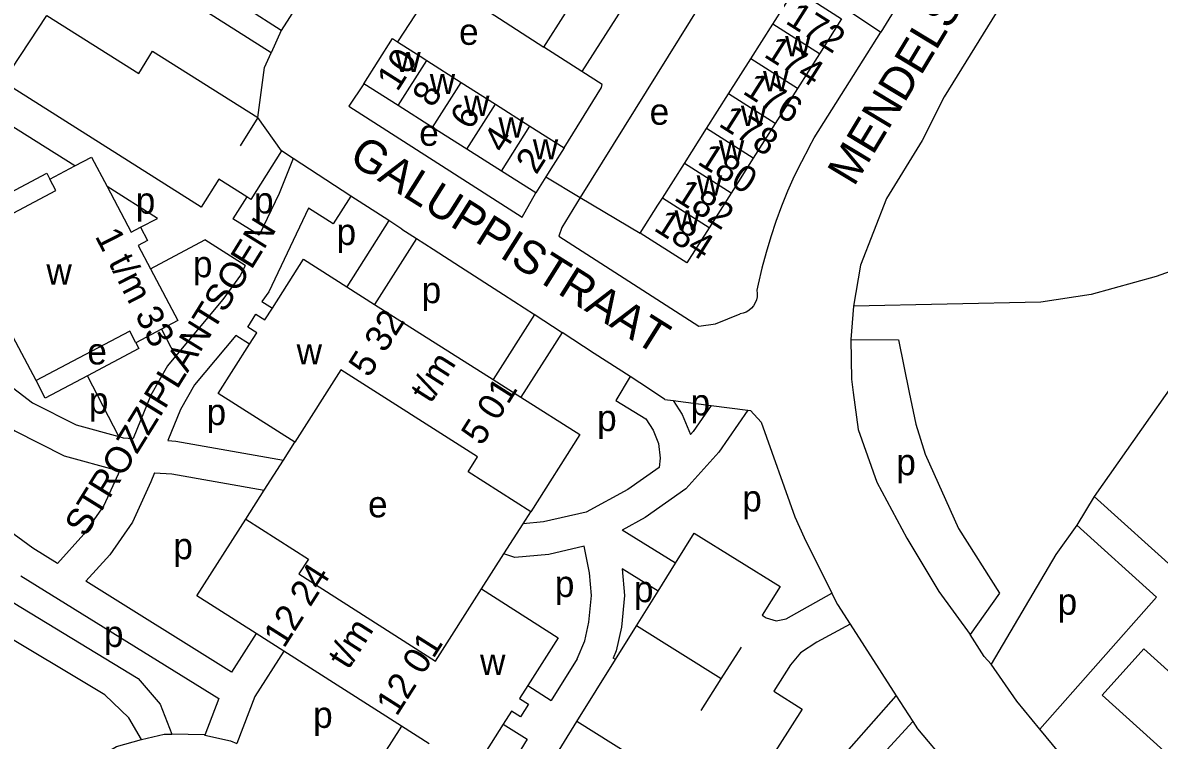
# Model space of a CAD drawing. Extents: x 159045 to 160918, y 380454 to 382516.
# Drawn here: x 159266.8 to 159439.6, y 381697.2 to 381806.2 of the extents above; entities that cross this region are included whole.
import ezdxf

# ---------------------------------------------------------------- set-up
doc = ezdxf.new("R2010")
doc.units = 0
for name, color, linetype in [('BLT_Basislijn', 7, 'Continuous'), ('BLT_Bebouwing', 7, 'Continuous'), ('BLT_Centroide', 7, 'Continuous'), ('BLT_Huisnummer', 7, 'Continuous'), ('BLT_Huisnummer_ tussenligend', 7, 'Continuous'), ('BLT_Huisnummer_zonder_bebouwing', 7, 'Continuous'), ('BLT_Onderverdeling_panden', 7, 'Continuous'), ('BLT_Straatnaam', 7, 'Continuous'), ('BLT_Straatnaam_verkleind', 7, 'Continuous')]:
    doc.layers.add(name, color=color, linetype=linetype)

msp = doc.modelspace()

# ---------------------------------------------------------------- linework, layer by layer
at = {"layer": 'BLT_Basislijn'}
for p, q in [((159304.59, 381801.6), (159280.74, 381816.8)), ((159329.98, 381812.77), (159323.82, 381803.27)), ((159336.87, 381808.4), (159346.05, 381802.46)), ((159392.25, 381808.13), (159397.33, 381804.76)), ((159263.87, 381797.21), (159270.5, 381807.26)), ((159270.5, 381807.26), (159284.49, 381798.47)), ((159306.11, 381805.01), (159304.59, 381801.6)), ((159284.49, 381798.47), (159286.59, 381801.87)), ((159286.59, 381801.87), (159302.59, 381791.78)), ((159303.62, 381799.4), (159304.59, 381801.6)), ((159302.59, 381791.78), (159303.62, 381799.4)), ((159292.44, 381779.14), (159263.87, 381797.21)), ((159274.74, 381784.42), (159257.53, 381795.3)), ((159302.59, 381791.78), (159299.88, 381787.48)), ((159306.2, 381786.72), (159302.59, 381791.78)), ((159306.2, 381786.72), (159301.5, 381779.33)), ((159307.96, 381785.57), (159306.2, 381786.72)), ((159316.74, 381779.85), (159307.96, 381785.57)), ((159296.67, 381782.4), (159293.98, 381778.17)), ((159300.89, 381779.72), (159296.67, 381782.4)), ((159346.38, 381782.75), (159351.6, 381779.65)), ((159287.32, 381776.46), (159279.66, 381781.31)), ((159300.89, 381779.72), (159298.79, 381776.41)), ((159301.5, 381779.33), (159300.89, 381779.72)), ((159322.48, 381776.11), (159316.74, 381779.85)), ((159293.98, 381778.17), (159292.44, 381779.14)), ((159351.6, 381779.65), (159360.73, 381774.22)), ((159284.76, 381775.11), (159287.32, 381776.46)), ((159302.81, 381773.88), (159298.79, 381776.41)), ((159322.48, 381776.11), (159316.11, 381766.07)), ((159324.47, 381774.82), (159322.48, 381776.11)), ((159324.47, 381774.82), (159326.69, 381773.41)), ((159286.26, 381768.79), (159294.55, 381773.17)), ((159300.65, 381769.32), (159294.55, 381773.17)), ((159326.69, 381773.41), (159320.33, 381763.39)), ((159326.69, 381773.41), (159329.26, 381771.78)), ((159393.17, 381763.14), (159392.75, 381758.03)), ((159344.65, 381761.86), (159338.37, 381751.95)), ((159344.61, 381761.88), (159348.85, 381759.14)), ((159372.18, 381760.45), (159375.9, 381761.93)), ((159287.93, 381759.61), (159290.08, 381755.53)), ((159348.85, 381759.14), (159342.59, 381749.27)), ((159281.44, 381743.29), (159276.68, 381752.54)), ((159364.46, 381748.95), (159362.87, 381750)), ((159364.46, 381748.95), (159365.72, 381748.78)), ((159365.72, 381748.78), (159371.52, 381748.03)), ((159371.52, 381748.03), (159377.1, 381747.3)), ((159306.47, 381739.73), (159308.21, 381742.45)), ((159303.56, 381735.17), (159306.47, 381739.73)), ((159300.75, 381730.77), (159303.56, 381735.17)), ((159429.74, 381734.19), (159427.11, 381729.84)), ((159429.74, 381734.19), (159442.55, 381722.63)), ((159342.91, 381730.07), (159344.07, 381731.89)), ((159339.99, 381725.49), (159342.91, 381730.07)), ((159384.23, 381731.12), (159385.64, 381727.99)), ((159427.11, 381729.84), (159439.23, 381718.88)), ((159366.09, 381724.05), (159357.96, 381729.09)), ((159385.64, 381727.99), (159389.83, 381719.52)), ((159272.14, 381724), (159268.39, 381726.34)), ((159336.61, 381720.18), (159339.99, 381725.49)), ((159363.44, 381719.81), (159357.96, 381723.21)), ((159363.44, 381719.81), (159366.09, 381724.05)), ((159266.57, 381722.12), (159296.66, 381703.49)), ((159298.58, 381707.53), (159276.45, 381721.32)), ((159360.16, 381714.55), (159363.44, 381719.81)), ((159389.83, 381719.52), (159390.37, 381718.43)), ((159439.23, 381718.88), (159421.49, 381698.86)), ((159356.98, 381709.44), (159360.16, 381714.55)), ((159373.05, 381706.52), (159360.16, 381714.55)), ((159392.62, 381714.78), (159399.62, 381703.93)), ((159302.31, 381713.39), (159298.58, 381707.53)), ((159373.05, 381706.52), (159376.14, 381711.33)), ((159351.15, 381709.54), (159347.2, 381703.21)), ((159351.09, 381700), (159356.98, 381709.44)), ((159356.98, 381709.44), (159356.62, 381709.66)), ((159343.63, 381705.48), (159347.2, 381703.21)), ((159370, 381701.7), (159373.05, 381706.52)), ((159296.66, 381703.49), (159294.55, 381697.96)), ((159324.42, 381699.31), (159315.17, 381684.82)), ((159339.89, 381699.63), (159343.53, 381697.32)), ((159341.94, 381685.32), (159351.09, 381700)), ((159363.87, 381692.04), (159351.09, 381700)), ((159402.15, 381700.03), (159391.1, 381687.95)), ((159426.04, 381693.35), (159421.49, 381698.86)), ((159343.53, 381697.32), (159328.23, 381672.78))]:
    msp.add_line(p, q, dxfattribs=at)
for points in [[(159502.97, 381935.96), (159489.03, 381918.13), (159477.2, 381901.74), (159431.57, 381834.71), (159406.92, 381794.94), (159403.57, 381788.28), (159398.17, 381779.46), (159394.2, 381769.35), (159393.17, 381763.14)], [(159403.29, 381861.72), (159421.46, 381848.7), (159422.11, 381847.99), (159422.38, 381845.57), (159397.33, 381804.76)], [(159369.98, 381809.16), (159351.6, 381779.65)], [(159386.39, 381787.26), (159387.16, 381788.67), (159397.33, 381804.76)], [(159349.18, 381787.17), (159354.83, 381796.35), (159354.92, 381796.8), (159351.87, 381798.76)], [(159472.38, 381799.37), (159461.57, 381785.48), (159457.99, 381780.36), (159453.35, 381775.39), (159450.65, 381773.26), (159446.77, 381770.78), (159443.27, 381769.1), (159439.17, 381767.63), (159429.28, 381764.9), (159421.64, 381763.71), (159393.17, 381763.14)], [(159318.7, 381796.9), (159316.44, 381793.51), (159342.76, 381776.66), (159344.83, 381780.32)], [(159386.39, 381787.26), (159385.24, 381785.07), (159384.15, 381782.85), (159383.14, 381780.6), (159382.21, 381778.31), (159381.34, 381775.99), (159380.56, 381773.65), (159379.85, 381771.28), (159379.21, 381768.89), (159378.65, 381766.48), (159378.46, 381765.54)], [(159307.96, 381785.57), (159305.82, 381780.25), (159302.81, 381773.88)], [(159257.64, 381773.15), (159256.24, 381775.8), (159270.49, 381783.32), (159270.96, 381782.42)], [(159316.74, 381779.85), (159314.06, 381775.62), (159310.29, 381778.02)], [(159310.29, 381778.02), (159304.27, 381765.27), (159303.21, 381763.81), (159304.8, 381762.82)], [(159351.6, 381779.65), (159348.81, 381775.06), (159348.35, 381773.73), (159369.63, 381760.1), (159372.18, 381760.45)], [(159329.26, 381771.78), (159333.38, 381769.08), (159339.91, 381764.89), (159344.65, 381761.86)], [(159300.65, 381769.32), (159299.95, 381767.83), (159297.28, 381764.14), (159290.08, 381755.53)], [(159245.46, 381765.06), (159246.66, 381764.13), (159250.06, 381760.7), (159253.39, 381755.49), (159258.97, 381749.26), (159265.65, 381744.19), (159273.14, 381740.38), (159281.28, 381738.15), (159281.61, 381738.13)], [(159378.46, 381765.54), (159378.51, 381765.04), (159378.48, 381764.55), (159378.38, 381764.07), (159378.19, 381763.61), (159377.94, 381763.18), (159377.62, 381762.8), (159377.24, 381762.48), (159376.82, 381762.22), (159376.36, 381762.04), (159375.9, 381761.93)], [(159449.06, 381761.67), (159429.74, 381734.19)], [(159359.18, 381752.42), (159353.74, 381755.92), (159348.85, 381759.14)], [(159284.04, 381757.56), (159284.51, 381756.66), (159276.68, 381752.54)], [(159301.3, 381757.32), (159299.22, 381758.67), (159292.96, 381751.17), (159290.84, 381747.41), (159288.9, 381742.69)], [(159392.75, 381758.03), (159399.97, 381757.98), (159401.63, 381750)], [(159392.75, 381758.03), (159392.85, 381752.03), (159393.12, 381750)], [(159259.44, 381756.23), (159262.37, 381752.95), (159268.32, 381748.44), (159274.95, 381745.07), (159281.44, 381743.29)], [(159290.08, 381755.53), (159288.83, 381754.03), (159286.33, 381749.6), (159283.63, 381743.02)], [(159276.68, 381752.54), (159270.27, 381749.16), (159268.87, 381751.82)], [(159359.18, 381752.42), (159356.99, 381748.78), (159361.56, 381746), (159362.67, 381744.3), (159363.51, 381742.24), (159363.74, 381740.04), (159363.6, 381738.61)], [(159362.87, 381750), (159360.67, 381751.46), (159359.18, 381752.42)], [(159365.72, 381748.78), (159367.12, 381746.64), (159368.36, 381743.6)], [(159393.12, 381750), (159393.88, 381744.39), (159396.69, 381736.38), (159401.26, 381727.89), (159406.12, 381719.74), (159410.89, 381713.24)], [(159401.63, 381750), (159402.62, 381745.19), (159404.06, 381740.63), (159409.11, 381729.36), (159415.35, 381719.52), (159410.89, 381713.24)], [(159377.1, 381747.3), (159372.69, 381740.95), (159367.64, 381735.35), (159361.49, 381730.99), (159357.96, 381729.09)], [(159371.52, 381748.03), (159368.77, 381744.06), (159368.36, 381743.6)], [(159377.1, 381747.3), (159377.5, 381747.25), (159379.09, 381745.5), (159384.23, 381731.12)], [(159281.44, 381743.29), (159282.1, 381743.11), (159283.63, 381743.02)], [(159288.9, 381742.69), (159290.12, 381742.61), (159306.47, 381739.73)], [(159268.39, 381726.34), (159264.04, 381729.53), (159250.02, 381738.34)], [(159363.6, 381738.61), (159358.85, 381735.25), (159352.51, 381731.84), (159346.04, 381730.35), (159342.91, 381730.07)], [(159281.61, 381738.13), (159279.16, 381732.81), (159276.13, 381728.46), (159272.14, 381724)], [(159286.89, 381737.8), (159286.33, 381736.42), (159283.51, 381730.32), (159280.06, 381725.35), (159276.45, 381721.32)], [(159286.89, 381737.8), (159289.53, 381737.64), (159303.56, 381735.17)], [(159427.11, 381729.84), (159423.93, 381725.4), (159414.09, 381708.74)], [(159366.09, 381724.05), (159368.94, 381728.63), (159381.98, 381720.5), (159379.24, 381716.19), (159379.88, 381715.78), (159381.37, 381715.3), (159382.9, 381715.63), (159389.83, 381719.52)], [(159352.2, 381726.64), (159346.83, 381725.4), (159341.68, 381724.95), (159339.99, 381725.49)], [(159351.15, 381709.54), (159352.29, 381712.26), (159352.93, 381715.13), (159353.29, 381719.17), (159353, 381722.59), (159352.2, 381726.64)], [(159357.96, 381723.21), (159358.31, 381719.16), (159357.88, 381714.36), (159357.07, 381710.73), (159356.62, 381709.66)], [(159264.21, 381718.78), (159284.41, 381706.56), (159287.75, 381702.66), (159289.53, 381698.07)], [(159390.37, 381718.43), (159390.7, 381717.77), (159392.62, 381714.78)], [(159284.88, 381697.3), (159282.98, 381700.59), (159279.32, 381704.06), (159261.96, 381714.43)], [(159392.62, 381714.78), (159387.6, 381712.06), (159385.09, 381710.44), (159383.59, 381708.63), (159381.04, 381704.62), (159385.36, 381701.87), (159365.45, 381670.67), (159354.55, 381677.47)], [(159414.09, 381708.74), (159413.01, 381709.87), (159410.89, 381713.24)], [(159306.52, 381710.71), (159302.12, 381703.79), (159299.41, 381696.66)], [(159421.49, 381698.86), (159417.99, 381703.09), (159414.09, 381708.74)], [(159379.8, 381682.24), (159389.44, 381692.37), (159399.62, 381703.93)], [(159399.62, 381703.93), (159400.21, 381703.03), (159402.15, 381700.03)], [(159402.15, 381700.03), (159402.88, 381698.89), (159407.48, 381693.43), (159409.22, 381691.42)], [(159242.54, 381646.26), (159249.18, 381657.98), (159271.33, 381688.53), (159276.53, 381693.54), (159281.11, 381696.19), (159284.88, 381697.3)], [(159284.88, 381697.3), (159288.36, 381698.07), (159289.53, 381698.07)], [(159294.55, 381697.96), (159294.48, 381697.97), (159289.53, 381698.07)], [(159294.55, 381697.96), (159298.44, 381697.08), (159299.41, 381696.66)]]:
    msp.add_lwpolyline(points, dxfattribs=at)
at = {"layer": 'BLT_Bebouwing'}
for p, q in [((159361.79, 381814.31), (159351.87, 381798.76)), ((159306.11, 381805.01), (159300.89, 381808.34)), ((159377.52, 381800.69), (159380.88, 381805.98)), ((159351.87, 381798.76), (159346.05, 381802.46)), ((159374.16, 381795.39), (159377.52, 381800.69)), ((159387.97, 381801.48), (159384.62, 381796.19)), ((159328.28, 381800.44), (159333.51, 381797.12)), ((159333.51, 381797.12), (159338.73, 381793.81)), ((159323.93, 381793.58), (159318.7, 381796.9)), ((159370.8, 381790.1), (159374.16, 381795.39)), ((159384.62, 381796.19), (159381.26, 381790.89)), ((159329.15, 381790.27), (159323.93, 381793.58)), ((159338.73, 381793.81), (159343.96, 381790.49)), ((159334.38, 381786.95), (159329.15, 381790.27)), ((159343.96, 381790.49), (159349.18, 381787.17)), ((159367.45, 381784.81), (159370.8, 381790.1)), ((159381.26, 381790.89), (159377.9, 381785.6)), ((159339.61, 381783.63), (159334.38, 381786.95)), ((159274.74, 381784.42), (159277.31, 381785.77)), ((159277.31, 381785.77), (159279.66, 381781.31)), ((159377.9, 381785.6), (159374.54, 381780.31)), ((159270.96, 381782.42), (159274.74, 381784.42)), ((159344.83, 381780.32), (159339.61, 381783.63)), ((159364.09, 381779.51), (159367.45, 381784.81)), ((159271.89, 381780.67), (159270.96, 381782.42)), ((159346.38, 381782.75), (159344.83, 381780.32)), ((159257.64, 381773.15), (159271.89, 381780.67)), ((159279.66, 381781.31), (159283.33, 381774.36)), ((159374.54, 381780.31), (159371.18, 381775.01)), ((159283.33, 381774.36), (159284.76, 381775.11)), ((159284.76, 381775.11), (159285.83, 381773.08)), ((159285.83, 381773.08), (159284.4, 381772.32)), ((159284.4, 381772.32), (159286.26, 381768.79)), ((159304.8, 381762.82), (159309.52, 381770.25)), ((159309.52, 381770.25), (159316.11, 381766.07)), ((159286.26, 381768.79), (159290.41, 381760.92)), ((159316.11, 381766.07), (159320.33, 381763.39)), ((159303.66, 381761.03), (159304.8, 381762.82)), ((159320.33, 381763.39), (159338.37, 381751.95)), ((159290.41, 381760.92), (159287.93, 381759.61)), ((159301.05, 381759.95), (159302.3, 381761.92)), ((159302.3, 381761.92), (159303.66, 381761.03)), ((159268.87, 381751.82), (159264.94, 381759.28)), ((159283.12, 381759.32), (159275.3, 381755.2)), ((159284.04, 381757.56), (159283.12, 381759.32)), ((159287.93, 381759.61), (159284.04, 381757.56)), ((159302.42, 381759.08), (159301.05, 381759.95)), ((159301.3, 381757.32), (159302.42, 381759.08)), ((159296.56, 381749.87), (159301.3, 381757.32)), ((159275.3, 381755.2), (159268.87, 381751.82)), ((159315.19, 381753.43), (159308.21, 381742.45)), ((159335.96, 381740.2), (159315.19, 381753.43)), ((159338.37, 381751.95), (159342.59, 381749.27)), ((159308.21, 381742.45), (159296.56, 381749.87)), ((159342.59, 381749.27), (159351.52, 381743.61)), ((159351.52, 381743.61), (159344.07, 381731.89)), ((159334.54, 381737.96), (159335.96, 381740.2)), ((159344.07, 381731.89), (159334.54, 381737.96)), ((159293.31, 381719.12), (159300.75, 381730.77)), ((159300.75, 381730.77), (159310.27, 381724.7)), ((159310.27, 381724.7), (159308.84, 381722.46)), ((159308.84, 381722.46), (159329.61, 381709.2)), ((159329.61, 381709.2), (159336.61, 381720.18)), ((159336.61, 381720.18), (159348.25, 381712.73)), ((159302.31, 381713.39), (159293.31, 381719.12)), ((159306.52, 381710.71), (159302.31, 381713.39)), ((159348.25, 381712.73), (159343.63, 381705.48)), ((159324.42, 381699.31), (159306.52, 381710.71)), ((159343.63, 381705.48), (159342.38, 381703.53)), ((159342.38, 381703.53), (159343.74, 381702.66)), ((159343.74, 381702.66), (159342.5, 381700.72)), ((159341.15, 381701.59), (159339.89, 381699.63)), ((159342.5, 381700.72), (159341.15, 381701.59)), ((159328.64, 381696.62), (159324.42, 381699.31)), ((159339.89, 381699.63), (159335.28, 381692.39))]:
    msp.add_line(p, q, dxfattribs=at)
for points in [[(159346.05, 381802.46), (159355.93, 381818.03), (159361.79, 381814.31)], [(159313.96, 381817.37), (159316, 381816.06), (159312.4, 381810.42), (159310.38, 381811.71), (159306.11, 381805.01)], [(159380.88, 381805.98), (159384.24, 381811.27), (159387.11, 381809.45), (159391.33, 381806.77), (159387.97, 381801.48)], [(159318.7, 381796.9), (159323.05, 381803.76), (159323.82, 381803.27)], [(159323.82, 381803.27), (159327.27, 381801.08), (159328.28, 381800.44)], [(159349.18, 381787.17), (159347.51, 381784.54), (159346.38, 381782.75)], [(159360.73, 381774.22), (159363.41, 381778.44), (159364.09, 381779.51)], [(159371.18, 381775.01), (159367.82, 381769.72), (159360.73, 381774.22)], [(159443.55, 381705.43), (159437.31, 381711.04), (159430.96, 381704.01), (159451.81, 381685.23), (159457.65, 381691.69), (159464.57, 381685.47), (159458.73, 381678.97)]]:
    msp.add_lwpolyline(points, dxfattribs=at)
at = {"layer": 'BLT_Onderverdeling_panden'}
for p, q in [((159387.97, 381801.48), (159380.88, 381805.98)), ((159384.62, 381796.19), (159377.52, 381800.69)), ((159323.93, 381793.58), (159328.28, 381800.44)), ((159329.15, 381790.27), (159333.51, 381797.12)), ((159381.26, 381790.89), (159374.16, 381795.39)), ((159334.38, 381786.95), (159338.73, 381793.81)), ((159339.61, 381783.63), (159343.96, 381790.49)), ((159377.9, 381785.6), (159370.8, 381790.1)), ((159374.54, 381780.31), (159367.45, 381784.81)), ((159371.18, 381775.01), (159364.09, 381779.51))]:
    msp.add_line(p, q, dxfattribs=at)

# ---------------------------------------------------------------- texts
at = {"layer": 'BLT_Centroide'}
for s, p in [('e', (159333.18, 381802.82)), ('w', (159382.75, 381801.09)), ('w', (159323.48, 381798.67)), ('w', (159379.39, 381795.78)), ('w', (159328.72, 381795.34)), ('w', (159333.94, 381792.03)), ('e', (159362.15, 381790.68)), ('w', (159376.03, 381790.5)), ('e', (159327.12, 381787.48)), ('w', (159339.17, 381788.72)), ('w', (159344.39, 381785.41)), ('w', (159372.67, 381785.22)), ('w', (159369.31, 381779.91)), ('p', (159284.02, 381777.17)), ('p', (159302.01, 381777.2)), ('w', (159365.95, 381774.62)), ('p', (159314.55, 381772.41)), ('w', (159270.44, 381766.4)), ('p', (159292.71, 381767.51)), ('p', (159327.49, 381763.57)), ('e', (159276.66, 381754.26)), ('w', (159308.48, 381754.26)), ('p', (159276.89, 381746.79)), ('p', (159368.37, 381746.52)), ('p', (159294.79, 381745.05)), ('p', (159354.17, 381744.14)), ('p', (159399.66, 381737.43)), ('p', (159376.23, 381731.92)), ('e', (159319.34, 381731.03)), ('p', (159289.73, 381724.67)), ('p', (159347.74, 381718.93)), ('p', (159359.76, 381718.14)), ('p', (159424.18, 381716.24)), ('p', (159279.18, 381711.34)), ('w', (159336.37, 381707.1)), ('p', (159310.99, 381699.04))]:
    msp.add_text(s, height=4, dxfattribs=at).set_placement(p)
at = {"layer": 'BLT_Huisnummer'}
for s, rotation, p in [('174', 327.5999, (159379.36, 381801.1)), ('10', 57.5997, (159323.8, 381795.58)), ('6', 57.5981, (159334.94, 381789.72)), ('178', 327.5963, (159372.48, 381790.57)), ('2', 57.6034, (159344.92, 381782.97)), ('184', 327.5947, (159362.62, 381774.73))]:
    msp.add_text(s, height=4, rotation=rotation, dxfattribs=at).set_placement(p)
at = {"layer": 'BLT_Huisnummer_ tussenligend'}
for s, rotation, p in [('172', 327.5961, (159382.64, 381806.18)), ('8', 57.5981, (159329.18, 381793.12)), ('176', 327.5999, (159376.14, 381795.5)), ('4', 57.6034, (159339.99, 381786.19)), ('180', 327.5963, (159369.25, 381784.8)), ('182', 327.5963, (159365.7, 381779.36))]:
    msp.add_text(s, height=4, rotation=rotation, dxfattribs=at).set_placement(p)
at = {"layer": 'BLT_Huisnummer_zonder_bebouwing'}
for s, rotation, p in [('1 t/m 33', 296.9997, (159277.76, 381773.76)), ('5 32', 57.6034, (159319.5, 381752.11)), ('t/m', 57.6034, (159328.86, 381748.19)), ('5 01', 57.6034, (159336.62, 381741.75)), ('12 24', 57.6034, (159306.56, 381711)), ('t/m', 57.6034, (159316.34, 381707.74)), ('12 01', 57.6034, (159323.69, 381700.66))]:
    msp.add_text(s, height=4, rotation=rotation, dxfattribs=at).set_placement(p)
at = {"layer": 'BLT_Straatnaam'}
for s, rotation, p in [('MENDELSSOHNLAAN', 58.8995, (159393.22, 381781.16)), ('GALUPPISTRAAT', 327.8695, (159316.21, 381785.07))]:
    msp.add_text(s, height=5, rotation=rotation, dxfattribs=at).set_placement(p)
at = {"layer": 'BLT_Straatnaam_verkleind'}
msp.add_text('STROZZIPLANTSOEN', height=4, rotation=58.1769, dxfattribs=at).set_placement((159276.37, 381727.88))

doc.saveas('drawing.dxf')
